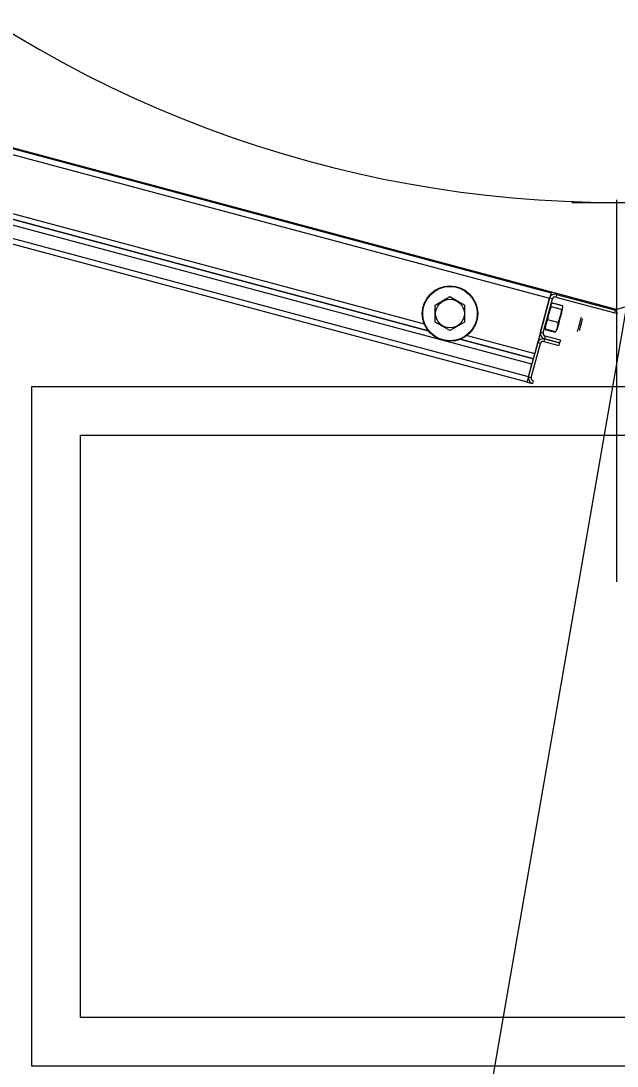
# Model space of a CAD drawing. Extents: x -264205 to -263659, y -1242401 to -1241986.
# Drawn here: x -263795.388 to -263795.082, y -1242144.768 to -1242144.229 of the extents above; entities that cross this region are included whole.
import ezdxf

# ---------------------------------------------------------------- set-up
doc = ezdxf.new("R2010")
doc.units = 0
doc.layers.add('RAM_NA_TLAC_2-4_1-250', color=7, linetype='Continuous')
doc.layers.add('SITUACIA_DSP_2D', color=7, linetype='Continuous')

msp = doc.modelspace()

# ---------------------------------------------------------------- linework, layer by layer
at = {"layer": 'RAM_NA_TLAC_2-4_1-250'}
msp.add_lwpolyline([(-263827.42022, -1242331.08968), (-263769.81439, -1241998.54221), (-263696.65395, -1242011.21549), (-263754.25977, -1242343.76296)], close=True, dxfattribs=at)
at = {"layer": 'SITUACIA_DSP_2D'}
for p, q in [((-263795.0819, -1242144.37789), (-263795.53244, -1242144.25717)), ((-263795.49172, -1242144.26854), (-263795.11549, -1242144.36935)), ((-263795.49246, -1242144.2713), (-263795.11623, -1242144.37211)), ((-263795.12533, -1242144.40606), (-263795.50155, -1242144.30525)), ((-263795.12705, -1242144.41248), (-263795.50328, -1242144.31167)), ((-263795.12778, -1242144.41524), (-263795.50401, -1242144.31443)), ((-263795.44668, -1242144.317), (-263795.17873, -1242144.3888)), ((-263795.17873, -1242144.3888), (-263795.44668, -1242144.317)), ((-263795.44319, -1242144.31499), (-263795.18074, -1242144.38531)), ((-263795.10485, -1242144.32276), (-263795.05896, -1242144.32276)), ((-263795.0819, -1242144.32142), (-263795.0819, -1242144.51807)), ((-263795.17137, -1242144.37345), (-263795.16752, -1242144.37123)), ((-263795.16752, -1242144.37123), (-263795.16377, -1242144.37339)), ((-263795.11623, -1242144.37211), (-263795.12385, -1242144.40055)), ((-263795.1209, -1242144.38954), (-263795.11623, -1242144.37211)), ((-263795.11952, -1242144.38991), (-263795.11485, -1242144.37248)), ((-263795.11608, -1242144.37157), (-263795.11623, -1242144.37211)), ((-263795.11611, -1242144.37165), (-263795.11623, -1242144.37211)), ((-263795.11485, -1242144.37248), (-263795.11623, -1242144.37211)), ((-263795.11595, -1242144.37105), (-263795.11608, -1242144.37157)), ((-263795.11582, -1242144.37058), (-263795.11595, -1242144.37105)), ((-263795.11571, -1242144.37016), (-263795.11582, -1242144.37058)), ((-263795.11562, -1242144.36982), (-263795.11571, -1242144.37016)), ((-263795.11555, -1242144.36956), (-263795.11562, -1242144.36982)), ((-263795.11551, -1242144.36941), (-263795.11555, -1242144.36956)), ((-263795.11549, -1242144.36935), (-263795.11551, -1242144.36941)), ((-263795.11274, -1242144.37009), (-263795.11311, -1242144.37147)), ((-263795.11311, -1242144.37147), (-263795.08264, -1242144.37963)), ((-263795.11274, -1242144.37009), (-263795.08227, -1242144.37826)), ((-263795.17512, -1242144.37561), (-263795.17137, -1242144.37345)), ((-263795.17512, -1242144.37672), (-263795.17512, -1242144.37561)), ((-263795.17512, -1242144.3806), (-263795.17512, -1242144.37672)), ((-263795.16377, -1242144.37339), (-263795.15992, -1242144.37561)), ((-263795.15992, -1242144.37672), (-263795.15992, -1242144.37561)), ((-263795.15992, -1242144.3806), (-263795.15992, -1242144.37672)), ((-263795.11672, -1242144.38028), (-263795.11579, -1242144.37747)), ((-263795.11579, -1242144.37747), (-263795.11532, -1242144.37648)), ((-263795.11546, -1242144.37552), (-263795.11506, -1242144.37488)), ((-263795.11539, -1242144.37627), (-263795.11546, -1242144.37552)), ((-263795.11532, -1242144.37648), (-263795.11539, -1242144.37627)), ((-263795.11021, -1242144.37784), (-263795.11532, -1242144.37648)), ((-263795.11506, -1242144.37488), (-263795.11484, -1242144.37469)), ((-263795.10973, -1242144.37606), (-263795.11484, -1242144.37469)), ((-263795.11478, -1242144.37446), (-263795.10967, -1242144.37583)), ((-263795.11021, -1242144.37784), (-263795.11059, -1242144.38069)), ((-263795.11004, -1242144.37771), (-263795.11021, -1242144.37784)), ((-263795.1096, -1242144.37707), (-263795.11004, -1242144.37771)), ((-263795.10977, -1242144.37846), (-263795.10959, -1242144.37779)), ((-263795.10973, -1242144.37606), (-263795.10963, -1242144.37633)), ((-263795.10963, -1242144.37633), (-263795.1096, -1242144.37707)), ((-263795.10959, -1242144.37779), (-263795.10949, -1242144.37743)), ((-263795.10949, -1242144.37743), (-263795.10948, -1242144.37738)), ((-263795.07642, -1242144.37642), (-263795.0819, -1242144.37789)), ((-263795.17512, -1242144.38439), (-263795.17512, -1242144.3806)), ((-263795.15992, -1242144.38439), (-263795.15992, -1242144.3806)), ((-263795.11749, -1242144.38384), (-263795.1171, -1242144.38313)), ((-263795.1171, -1242144.38313), (-263795.11672, -1242144.38028)), ((-263795.11199, -1242144.3845), (-263795.1171, -1242144.38313)), ((-263795.11152, -1242144.38351), (-263795.11199, -1242144.3845)), ((-263795.11059, -1242144.38069), (-263795.11152, -1242144.38351)), ((-263795.11142, -1242144.38462), (-263795.11106, -1242144.38327)), ((-263795.11106, -1242144.38327), (-263795.11069, -1242144.3819)), ((-263795.11069, -1242144.3819), (-263795.11034, -1242144.38058)), ((-263795.11034, -1242144.38058), (-263795.11002, -1242144.37942)), ((-263795.11002, -1242144.37942), (-263795.10977, -1242144.37846)), ((-263795.10061, -1242144.38448), (-263795.10035, -1242144.38349)), ((-263795.10035, -1242144.38349), (-263795.10013, -1242144.38269)), ((-263795.10013, -1242144.38269), (-263795.09998, -1242144.38214)), ((-263795.09998, -1242144.38214), (-263795.09992, -1242144.3819)), ((-263795.09992, -1242144.3819), (-263795.09992, -1242144.38189)), ((-263795.09962, -1242144.38353), (-263795.09983, -1242144.38431)), ((-263795.09948, -1242144.383), (-263795.09962, -1242144.38353)), ((-263795.09941, -1242144.38277), (-263795.09948, -1242144.383)), ((-263795.09941, -1242144.38276), (-263795.09941, -1242144.38277)), ((-263795.08264, -1242144.37963), (-263795.08227, -1242144.37826)), ((-263795.17127, -1242144.38661), (-263795.17512, -1242144.38439)), ((-263795.16752, -1242144.38878), (-263795.17127, -1242144.38661)), ((-263795.16367, -1242144.38655), (-263795.16752, -1242144.38878)), ((-263795.15992, -1242144.38439), (-263795.16367, -1242144.38655)), ((-263795.11851, -1242144.38745), (-263795.11848, -1242144.3878)), ((-263795.11848, -1242144.3878), (-263795.1184, -1242144.388)), ((-263795.11847, -1242144.38823), (-263795.11336, -1242144.3896)), ((-263795.1184, -1242144.388), (-263795.11822, -1242144.38589)), ((-263795.1133, -1242144.38937), (-263795.1184, -1242144.388)), ((-263795.11822, -1242144.38589), (-263795.11749, -1242144.38384)), ((-263795.1129, -1242144.38865), (-263795.1133, -1242144.38937)), ((-263795.11313, -1242144.38923), (-263795.11293, -1242144.38895)), ((-263795.11217, -1242144.38661), (-263795.1129, -1242144.38865)), ((-263795.11242, -1242144.38835), (-263795.11237, -1242144.38819)), ((-263795.11237, -1242144.38819), (-263795.11224, -1242144.3877)), ((-263795.11224, -1242144.3877), (-263795.11203, -1242144.3869)), ((-263795.11199, -1242144.3845), (-263795.11217, -1242144.38661)), ((-263795.11203, -1242144.3869), (-263795.11175, -1242144.38585)), ((-263795.11175, -1242144.38585), (-263795.11142, -1242144.38462)), ((-263795.10188, -1242144.38922), (-263795.10182, -1242144.38898)), ((-263795.10182, -1242144.38898), (-263795.10167, -1242144.38843)), ((-263795.10167, -1242144.38843), (-263795.10145, -1242144.38763)), ((-263795.10145, -1242144.38763), (-263795.10119, -1242144.38664)), ((-263795.10119, -1242144.38664), (-263795.1009, -1242144.38556)), ((-263795.10094, -1242144.38847), (-263795.10101, -1242144.38871)), ((-263795.10101, -1242144.38871), (-263795.10101, -1242144.38873)), ((-263795.1008, -1242144.38792), (-263795.10094, -1242144.38847)), ((-263795.1009, -1242144.38556), (-263795.10061, -1242144.38448)), ((-263795.10059, -1242144.38714), (-263795.1008, -1242144.38792)), ((-263795.10034, -1242144.38621), (-263795.10059, -1242144.38714)), ((-263795.10007, -1242144.38523), (-263795.10034, -1242144.38621)), ((-263795.09983, -1242144.38431), (-263795.10007, -1242144.38523)), ((-263795.16221, -1242144.39323), (-263795.12459, -1242144.40331)), ((-263795.12459, -1242144.40331), (-263795.16221, -1242144.39323)), ((-263795.15872, -1242144.39121), (-263795.12385, -1242144.40055)), ((-263795.1209, -1242144.38954), (-263795.12102, -1242144.39)), ((-263795.1209, -1242144.38954), (-263795.11952, -1242144.38991)), ((-263795.11888, -1242144.39303), (-263795.11925, -1242144.39441)), ((-263795.11852, -1242144.39166), (-263795.11888, -1242144.39303)), ((-263795.11109, -1242144.39512), (-263795.11888, -1242144.39303)), ((-263795.11888, -1242144.39303), (-263795.11109, -1242144.39512)), ((-263795.11072, -1242144.39375), (-263795.11852, -1242144.39166)), ((-263795.1133, -1242144.38937), (-263795.11313, -1242144.38923)), ((-263795.11072, -1242144.39375), (-263795.11109, -1242144.39512)), ((-263795.10188, -1242144.38923), (-263795.10188, -1242144.38922)), ((-263795.12705, -1242144.41248), (-263795.12238, -1242144.39505)), ((-263795.12567, -1242144.41285), (-263795.121, -1242144.39542)), ((-263795.121, -1242144.39542), (-263795.12238, -1242144.39505)), ((-263795.11925, -1242144.39441), (-263795.11145, -1242144.3965)), ((-263795.11109, -1242144.39512), (-263795.11145, -1242144.3965)), ((-263795.12705, -1242144.41248), (-263795.12533, -1242144.40606)), ((-263795.12778, -1242144.41524), (-263795.12777, -1242144.41518)), ((-263795.12778, -1242144.41524), (-263795.12503, -1242144.41597)), ((-263795.12777, -1242144.41518), (-263795.12773, -1242144.41503)), ((-263795.12773, -1242144.41503), (-263795.12766, -1242144.41477)), ((-263795.12766, -1242144.41477), (-263795.12757, -1242144.41443)), ((-263795.12757, -1242144.41443), (-263795.12746, -1242144.41401)), ((-263795.12746, -1242144.41401), (-263795.12733, -1242144.41354)), ((-263795.12733, -1242144.41354), (-263795.12719, -1242144.41302)), ((-263795.12719, -1242144.41302), (-263795.12705, -1242144.41248)), ((-263795.12705, -1242144.41248), (-263795.12567, -1242144.41285)), ((-263795.12466, -1242144.4146), (-263795.12503, -1242144.41597)), ((-263795.38274, -1242144.76753), (-263795.38274, -1242144.41753)), ((-263795.38274, -1242144.41753), (-263794.94274, -1242144.41753)), ((-263795.35774, -1242144.74253), (-263795.35774, -1242144.44253)), ((-263795.35774, -1242144.44253), (-263794.96774, -1242144.44253)), ((-263794.96774, -1242144.74253), (-263795.35774, -1242144.74253)), ((-263794.94274, -1242144.76753), (-263795.38274, -1242144.76753))]:
    msp.add_line(p, q, dxfattribs=at)
for radius in [0.01425, 0.01401, 0.00739]:
    msp.add_circle((-263795.16752, -1242144.38), radius, dxfattribs=at)
for centre, radius, start, end in [((-263795.0819, -1242143.72426), 0.5985, 144.56502, 35.43498), ((-263795.11348, -1242144.37285), 0.00285, 75, 165), ((-263795.11348, -1242144.37285), 0.00143, 75, 165), ((-263795.0819, -1242144.37688), 0.00285, 255, 285), ((-263795.0819, -1242144.37688), 0.00143, 255, 285), ((-263795.11962, -1242144.39579), 0.00285, 75, 165), ((-263795.11815, -1242144.39028), 0.00285, 165, 255), ((-263795.11962, -1242144.39579), 0.00143, 75, 165), ((-263795.11815, -1242144.39028), 0.00143, 165, 255), ((-263795.12429, -1242144.41322), 0.00285, 165, 255), ((-263795.12429, -1242144.41322), 0.00143, 165, 255)]:
    msp.add_arc(centre, radius, start, end, dxfattribs=at)

doc.saveas('drawing.dxf')
